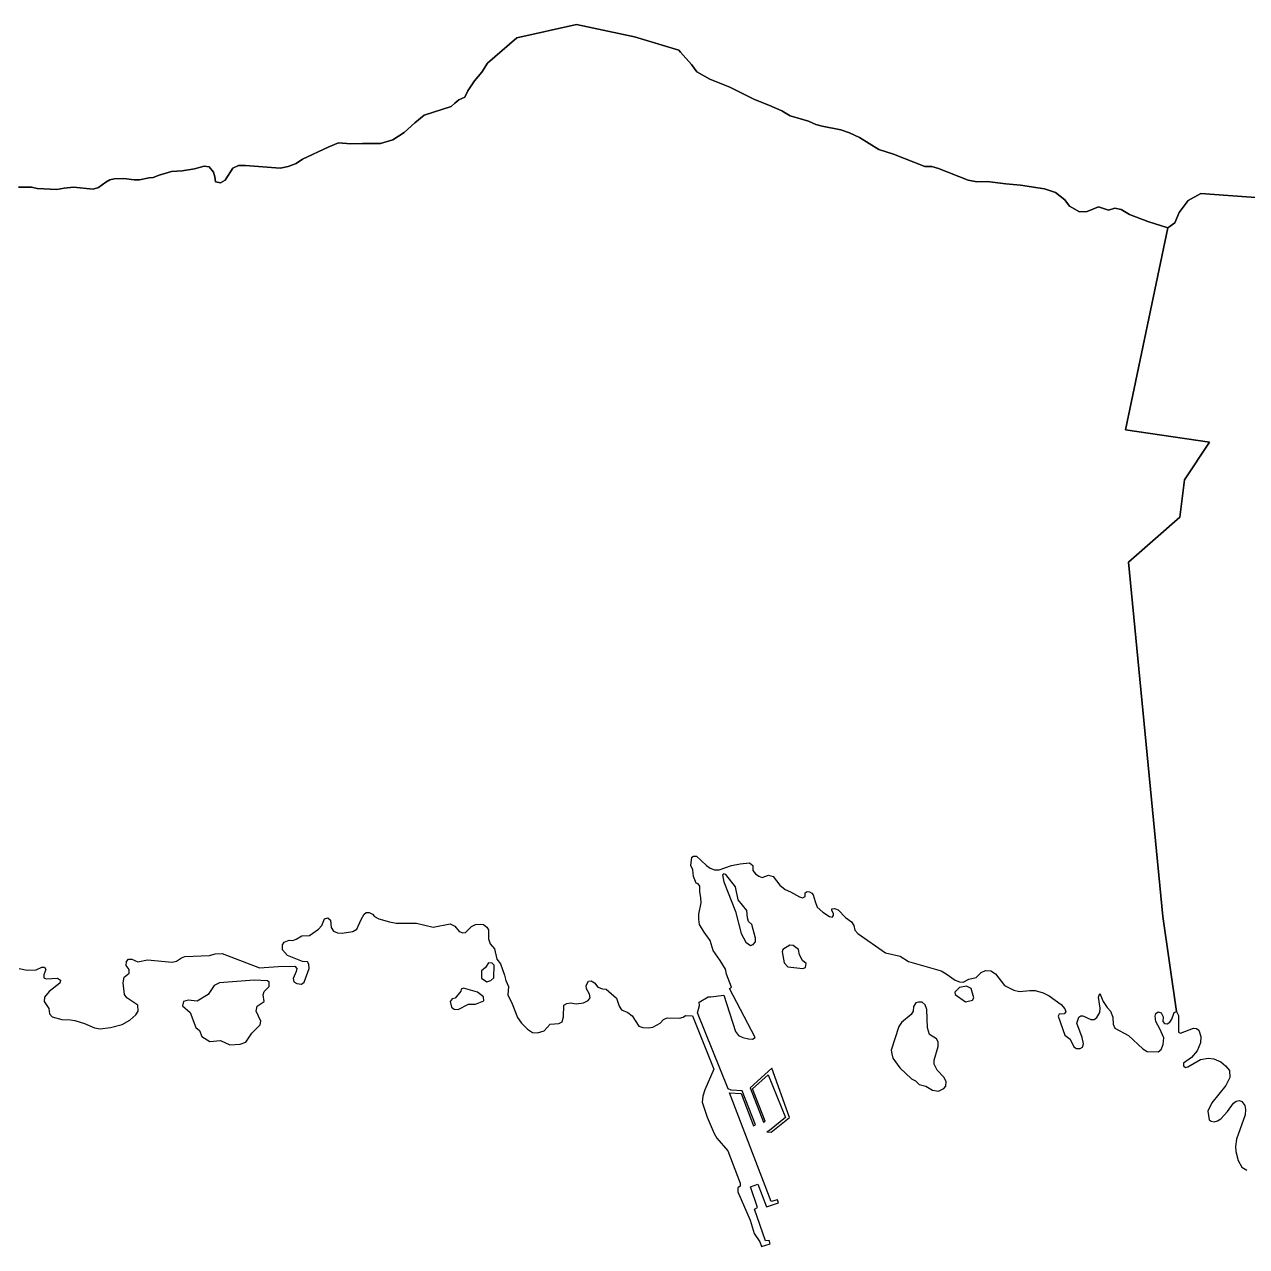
# Model space of a CAD drawing. Extents: x 369010 to 739155, y 6377141 to 6616555.
# Drawn here: x 403679 to 407039, y 6453628 to 6456989 of the extents above; entities that cross this region are included whole.
import ezdxf

# ---------------------------------------------------------------- set-up
doc = ezdxf.new("R2010")
doc.units = 0
doc.header["$LTSCALE"] = 40
doc.layers.add('1', color=7, linetype='Continuous', lineweight=13)

msp = doc.modelspace()

# ---------------------------------------------------------------- linework, layer by layer
at = {"layer": '1'}
for points in [[(403661.94, 6456542.03), (403697.86, 6456542.03), (403713.58, 6456538.55), (403768.03, 6456535.41), (403788.22, 6456539.21), (403813.55, 6456541.7), (403867.5, 6456536.57), (403882.06, 6456540.87), (403902.42, 6456555.93), (403913.18, 6456562.38), (403924.93, 6456564.54), (403951.74, 6456565.69), (403980.7, 6456562.38), (403995.1, 6456562.38), (404021.92, 6456567.35), (404032.51, 6456568.34), (404049.06, 6456574.8), (404082.49, 6456585.22), (404112.61, 6456586.38), (404146.04, 6456592.34), (404172.52, 6456599.29), (404186.26, 6456597.47), (404198.18, 6456582.91), (404202.48, 6456570.16), (404203.47, 6456556.43), (404218.04, 6456553.78), (404230.78, 6456561.56), (404251.47, 6456594.16), (404266.86, 6456601.77), (404286.56, 6456601.61), (404381.72, 6456593.83), (404403.73, 6456598.96), (404425.75, 6456607.4), (404443.12, 6456618.49), (404513.3, 6456651.59), (404542.43, 6456663.51), (404575.86, 6456661.02), (404608.46, 6456661.85), (404657.29, 6456661.85), (404691.54, 6456672.11), (404722.49, 6456691.81), (404751.62, 6456718.45), (404777.28, 6456739.8), (404851.92, 6456763.8), (404862.18, 6456773.24), (404873.27, 6456781.84), (404889.49, 6456789.62), (404898.09, 6456806.67), (404916.13, 6456834.14), (404935.83, 6456858.14), (404952.05, 6456883.3), (405032.32, 6456952.15), (405196.83, 6456989.38), (405355.88, 6456955.62), (405477.52, 6456918.38), (405482.82, 6456912.92), (405512.78, 6456878.83), (405527.01, 6456858.8), (405562.92, 6456838.61), (405618.53, 6456816.93), (405685.73, 6456782.5), (405725.12, 6456767.28), (405761.2, 6456751.39), (405784.2, 6456738.32), (405834.18, 6456723.25), (405854.38, 6456714.15), (405872.25, 6456709.35), (405923.23, 6456699.26), (405947.22, 6456691.31), (405975.19, 6456678.4)], [(406610.89, 6454252.94), (406620, 6454253.11), (406627.78, 6454258.24), (406635.22, 6454271.81), (406636.22, 6454284.39), (406632.08, 6454314.34), (406635.22, 6454324.6), (406644.33, 6454302.26), (406655.58, 6454286.21), (406665.35, 6454275.78), (406671.47, 6454258.9), (406672.3, 6454240.03), (406677.26, 6454229.27), (406714.67, 6454208.59), (406753.89, 6454171.84), (406766.14, 6454164.4), (406796.26, 6454163.57), (406804.37, 6454170.52), (406809.5, 6454184.09), (406811.65, 6454202.63), (406800.56, 6454227.29), (406789.14, 6454247.15), (406787.49, 6454261.55), (406789.97, 6454269.66), (406796.26, 6454274.29), (406804.37, 6454270.82), (406809.5, 6454260.55), (406809, 6454246.98), (406813.31, 6454241.69), (406820.75, 6454240.69), (406828.53, 6454245.82), (406833.66, 6454253.44), (406839.62, 6454272.47), (406846.57, 6454275.12), (406808.84, 6454535.79), (406714.83, 6455510.44), (406855.84, 6455634.4), (406868.75, 6455737.02), (406937.1, 6455840.62), (406706.39, 6455874.88), (406822.9, 6456430.31), (406767.46, 6456447.69), (406717.15, 6456466.72), (406694.64, 6456480.63), (406677.26, 6456484.1), (406659.88, 6456478.8), (406632.08, 6456487.58), (406600.96, 6456475.33), (406580.11, 6456473.67), (406552.31, 6456489.23), (406539.07, 6456507.44), (406513.25, 6456527.46), (406483.13, 6456537.39), (406417.25, 6456547.49), (406377.2, 6456550.8), (406326.23, 6456557.42), (406297.26, 6456556.59), (406273.93, 6456560.73), (406192.17, 6456593.33), (406173.8, 6456598.3), (406154.1, 6456598.3), (406068.21, 6456632.56), (406027.99, 6456645.14), (405975.19, 6456678.4), (405947.22, 6456691.31), (405923.23, 6456699.26), (405872.25, 6456709.35), (405854.38, 6456714.15), (405834.18, 6456723.25), (405784.2, 6456738.32), (405761.2, 6456751.39), (405725.12, 6456767.28), (405685.73, 6456782.5), (405618.53, 6456816.93), (405562.92, 6456838.61), (405527.01, 6456858.8), (405512.78, 6456878.83), (405482.82, 6456912.92), (405477.52, 6456918.38), (405355.88, 6456955.62), (405196.83, 6456989.38), (405032.32, 6456952.15), (404952.05, 6456883.3)], [(404952.05, 6456883.3), (404935.83, 6456858.14), (404916.13, 6456834.14), (404898.09, 6456806.67), (404889.49, 6456789.62), (404873.27, 6456781.84), (404862.18, 6456773.24), (404851.92, 6456763.8), (404777.28, 6456739.8), (404751.62, 6456718.45), (404722.49, 6456691.81), (404691.54, 6456672.11), (404657.29, 6456661.85), (404608.46, 6456661.85), (404575.86, 6456661.02), (404542.43, 6456663.51), (404513.3, 6456651.59), (404443.12, 6456618.49), (404425.75, 6456607.4), (404403.73, 6456598.96), (404381.72, 6456593.83), (404286.56, 6456601.61), (404266.86, 6456601.77), (404251.47, 6456594.16), (404230.78, 6456561.56), (404218.04, 6456553.78), (404203.47, 6456556.43), (404202.48, 6456570.16), (404198.18, 6456582.91), (404186.26, 6456597.47), (404172.52, 6456599.29), (404146.04, 6456592.34), (404112.61, 6456586.38), (404082.49, 6456585.22), (404049.06, 6456574.8), (404032.51, 6456568.34), (404021.92, 6456567.35), (403995.1, 6456562.38), (403980.7, 6456562.38), (403951.74, 6456565.69), (403924.93, 6456564.54), (403913.18, 6456562.38), (403902.42, 6456555.93), (403882.06, 6456540.87), (403867.5, 6456536.57), (403813.55, 6456541.7), (403788.22, 6456539.21), (403768.03, 6456535.41), (403713.58, 6456538.55), (403697.86, 6456542.03), (403661.94, 6456542.03)], [(405975.19, 6456678.4), (406027.99, 6456645.14), (406068.21, 6456632.56), (406154.1, 6456598.3), (406173.8, 6456598.3), (406192.17, 6456593.33), (406273.93, 6456560.73), (406297.26, 6456556.59), (406326.23, 6456557.42), (406377.2, 6456550.8), (406417.25, 6456547.49), (406483.13, 6456537.39), (406513.25, 6456527.46), (406539.07, 6456507.44), (406552.31, 6456489.23), (406580.11, 6456473.67), (406600.96, 6456475.33), (406632.08, 6456487.58), (406659.88, 6456478.8), (406677.26, 6456484.1), (406694.64, 6456480.63), (406717.15, 6456466.72), (406767.46, 6456447.69), (406822.9, 6456430.31), (406842.1, 6456444.21), (406854.19, 6456471.85), (406878.51, 6456504.95), (406913.27, 6456523.99), (407076.29, 6456512.9)], [(407076.29, 6456512.9), (406913.27, 6456523.99), (406878.51, 6456504.95), (406854.19, 6456471.85), (406842.1, 6456444.21), (406822.9, 6456430.31), (406706.39, 6455874.88), (406937.1, 6455840.62), (406868.75, 6455737.02), (406855.84, 6455634.4), (406714.83, 6455510.44), (406808.84, 6454535.79), (406846.57, 6454275.12), (406852.2, 6454264.03), (406852.2, 6454218.35), (406857.66, 6454215.04), (406892.75, 6454228.94), (406901.68, 6454227.95), (406908.14, 6454222.99), (406913.6, 6454205.61), (406912.28, 6454188.73), (406903.01, 6454166.71), (406887.45, 6454148.01), (406865.44, 6454133.12), (406865.77, 6454125.5), (406870.74, 6454120.37), (406878.02, 6454122.69), (406911.95, 6454142.55), (406933.46, 6454146.85), (406949.52, 6454144.54), (406968.22, 6454136.26), (406981.46, 6454125.67), (406992.38, 6454112.43), (406992.71, 6454092.9), (406981.79, 6454071.38), (406943.23, 6454023.88), (406932.3, 6454001.04), (406936.44, 6453976.55), (406941.57, 6453972.74), (406950.18, 6453971.42), (406959.45, 6453974.07), (406968.38, 6453979.36), (406986.59, 6453999.72), (407003.47, 6454022.23), (407010.09, 6454028.52), (407019.19, 6454030.01), (407025.98, 6454027.36), (407033.92, 6454016.27), (407036.07, 6454005.02), (407035.08, 6453990.45), (407011.58, 6453923.26), (407008.43, 6453903.56), (407009.43, 6453889.83), (407015.72, 6453864.83), (407025.98, 6453846.63), (407040.21, 6453838.02)], [(405592.05, 6454414.8), (405572.69, 6454442.28), (405564.08, 6454470.25), (405547.53, 6454493.25), (405534.79, 6454513.78), (405532.8, 6454528.67), (405532.8, 6454542.24), (405539.42, 6454574.02), (405538.76, 6454587.26), (405535.28, 6454604.97), (405535.45, 6454619.86), (405531.15, 6454625.82), (405525.19, 6454628.14), (405517.91, 6454646.51), (405516.75, 6454664.55), (405511.29, 6454676.14), (405514.1, 6454698.97), (405518.73, 6454702.28), (405526.51, 6454702.28), (405553.99, 6454675.97), (405564.08, 6454669.35), (405575.67, 6454664.72), (405589.07, 6454664.22), (405622.84, 6454675.97), (405646.5, 6454681.1), (405671.99, 6454683.25), (405681.59, 6454675.97), (405681.59, 6454662.4), (405688.54, 6454653.3), (405697.64, 6454646.84), (405707.08, 6454643.03), (405724.79, 6454649.49), (405737.2, 6454646.01), (405755.4, 6454622.18), (405770.13, 6454610.43), (405785.03, 6454603.98), (405809.52, 6454589.74), (405818.46, 6454587.59), (405825.25, 6454591.07), (405825.25, 6454601), (405830.71, 6454604.97), (405837.16, 6454604.14), (405843.78, 6454599.84), (405847.59, 6454595.53), (405852.39, 6454577.33), (405858.35, 6454562.1), (405874.07, 6454547.87), (405892.11, 6454535.95), (405899.72, 6454534.63), (405903.2, 6454538.77), (405903.7, 6454544.73), (405898.57, 6454552.5), (405899.06, 6454557.14), (405906.18, 6454558.3), (405916.44, 6454553.99), (405936.3, 6454533.31), (405952.85, 6454521.39), (405959.47, 6454511.29), (405962.12, 6454498.55), (405969.73, 6454488.95), (406046.53, 6454436.32), (406086.91, 6454427.38), (406109.58, 6454412.16), (406198.95, 6454386.34), (406213.35, 6454378.23), (406237.52, 6454361.35), (406249.76, 6454356.71), (406260.03, 6454355.39), (406275.42, 6454363.5), (406295.61, 6454368.63), (406309.18, 6454381.87), (406321.1, 6454387.33), (406335.5, 6454386.34), (406348.9, 6454378.72), (406373.89, 6454346.29), (406399.05, 6454333.38), (406415.1, 6454329.74), (406442.91, 6454332.55), (406457.97, 6454332.22), (406479.48, 6454325.76), (406496.53, 6454318.15), (406529.14, 6454294.15), (406539.73, 6454281.9), (406542.04, 6454273.46), (406537.41, 6454268.17), (406523.51, 6454267.01), (406521.36, 6454262.04), (406539.23, 6454209.41), (406554.46, 6454198.82), (406564.55, 6454177.97), (406571.01, 6454173), (406581.1, 6454173), (406588.39, 6454177.14), (406590.87, 6454186.08), (406586.73, 6454202.96), (406572.17, 6454242.85), (406578.29, 6454258.9), (406583.59, 6454262.71), (406588.72, 6454262.87), (406610.89, 6454252.94)], [(403769.69, 6454366.64), (403777.63, 6454361.02), (403776.31, 6454352.74), (403746.19, 6454329.9), (403733.61, 6454314.51), (403732.95, 6454301.93), (403745.85, 6454282.73), (403747.18, 6454268.5), (403754.46, 6454260.55), (403780.94, 6454252.61), (403805.44, 6454251.62), (403817.35, 6454249.63), (403843.67, 6454241.69), (403871.47, 6454230.1), (403886.7, 6454226.79), (403914.83, 6454230.76), (403947.6, 6454239.37), (403968.79, 6454251.29), (403984.68, 6454265.85), (403990.97, 6454275.78), (403989.97, 6454292), (403960.51, 6454312.69), (403953.89, 6454321.29), (403949.92, 6454354.06), (403952.57, 6454368.96), (403966.14, 6454380.55), (403966.14, 6454390.14), (403957.87, 6454401.73), (403959.19, 6454411.99), (403964.82, 6454418.28), (403974.08, 6454418.61), (403989.97, 6454411.66), (404016.62, 6454416.96), (404084.81, 6454410.67), (404097.05, 6454413.31), (404110.29, 6454422.58), (404119.56, 6454425.89), (404187.09, 6454429.2), (404202.81, 6454433.51), (404222.34, 6454433.84), (404324.62, 6454394.78), (404375.93, 6454398.09), (404422.27, 6454399.58), (404427.57, 6454393.29), (404425.58, 6454385.01), (404417.8, 6454365.65), (404419.29, 6454356.38), (404427.23, 6454351.75), (404440.81, 6454350.26), (404447.59, 6454355.39), (404461.16, 6454393.12), (404460.83, 6454404.54), (404456.53, 6454411), (404443.45, 6454412.16), (404401.75, 6454429.2), (404388.18, 6454443.93), (404388.18, 6454457.84), (404392.48, 6454465.45), (404406.38, 6454470.58), (404416.31, 6454470.25), (404425.58, 6454473.72), (404441.14, 6454482.83), (404462.32, 6454483.82), (404487.48, 6454501.2), (404496.08, 6454511.62), (404503.37, 6454530), (404512.97, 6454531.98), (404520.58, 6454526.02), (404521.9, 6454505.83), (404528.36, 6454496.07), (404538.95, 6454491.27), (404552.36, 6454490.11), (404581.65, 6454494.91), (404592.24, 6454501.03), (404604.16, 6454527.35), (404612.93, 6454542.57), (404618.39, 6454547.37), (404626.83, 6454547.37), (404635.94, 6454542.24), (404641.23, 6454536.28), (404653.15, 6454530), (404681.95, 6454521.39), (404700.32, 6454517.58), (404756.26, 6454518.08), (404802.6, 6454507.16), (404849.6, 6454515.93), (404862.18, 6454509.31), (404873.76, 6454495.24), (404884.19, 6454491.43), (404891.47, 6454492.26), (404908.02, 6454508.31), (404918.45, 6454513.78), (404931.69, 6454515.27), (404940.96, 6454513.94), (404949.9, 6454507.16), (404954.53, 6454499.38), (404954.53, 6454474.55), (404959.33, 6454460.65), (404970.75, 6454446.91), (404977.87, 6454418.61)], [(403663.93, 6454393.45), (403686.44, 6454388.16), (403710.93, 6454389.48), (403726.49, 6454396.76), (403733.77, 6454396.43), (403737.25, 6454390.14), (403731.62, 6454375.58), (403732.28, 6454367.64), (403738.74, 6454364.99), (403769.69, 6454366.64)], [(404977.87, 6454418.61), (404987.3, 6454405.54), (404998.72, 6454374.26), (405002.36, 6454359.86), (405009.64, 6454343.31), (405008.15, 6454320.47), (405020.07, 6454296.14), (405034.14, 6454258.57), (405045.56, 6454242.85), (405061.94, 6454225.96), (405076.01, 6454216.7), (405089.09, 6454216.53), (405108.12, 6454221.99), (405124.17, 6454240.03), (405148.34, 6454242.02), (405157.27, 6454246.65), (405161.08, 6454259.73), (405161.41, 6454292.33), (405169.85, 6454296.97), (405180.11, 6454298.79), (405195.84, 6454296.3), (405216.19, 6454298.29), (405228.77, 6454304.74), (405234.4, 6454312.03), (405232.74, 6454322.62), (405224.3, 6454337.02), (405223.31, 6454346.29), (405229.6, 6454358.53), (405236.88, 6454359.36), (405246.31, 6454353.4), (405255.09, 6454341.49), (405267.83, 6454337.35), (405277.93, 6454336.52), (405306.89, 6454311.03), (405314, 6454289.02), (405320.29, 6454278.93), (405337.67, 6454272.47), (405349.59, 6454262.87), (405368.29, 6454234.9), (405378.72, 6454230.6), (405393.61, 6454229.44), (405406.69, 6454231.76), (405426.55, 6454242.85), (405435.98, 6454252.61), (405445.75, 6454257.74), (405479.51, 6454256.75), (405489.77, 6454259.4), (405496.06, 6454264.03), (405515.92, 6454262.87), (405573.85, 6454115.74), (405549.85, 6454059.14), (405544.39, 6454041.59), (405542.23, 6454025.21), (405555.64, 6453984.16), (405574.67, 6453939.15), (405582.78, 6453926.57), (405612.91, 6453891.32), (405646.83, 6453802.77), (405646.67, 6453794.33), (405640.05, 6453790.19), (405640.05, 6453778.61), (405673.81, 6453700.82), (405684.9, 6453664.41), (405700.46, 6453641.57), (405705.59, 6453628.33), (405729.25, 6453635.61), (405726.44, 6453645.38), (405716.18, 6453643.72), (405686.06, 6453731.6), (405694.17, 6453735.58), (405674.8, 6453792.18), (405695.33, 6453799.46), (405719.16, 6453737.56), (405752.26, 6453748.65), (405749.11, 6453757.09), (405732.23, 6453752.46), (405617.04, 6454051.52), (405649.15, 6454049.7), (405683.08, 6453960.5), (405689.2, 6453962.65), (405652.3, 6454056.65), (405622.17, 6454058.31), (405613.24, 6454061.95), (405529.66, 6454271.31), (405534.62, 6454291.67), (405533.79, 6454300.44), (405558.79, 6454315.17), (405565.9, 6454314.84), (405601.65, 6454319.97), (405633.92, 6454219.84), (405642.36, 6454208.92), (405654.12, 6454203.46), (405669.34, 6454199.98), (405680.76, 6454199.15), (405688.04, 6454203.46), (405617.37, 6454337.85), (405622.84, 6454341.65), (405609.43, 6454377.24), (405605.95, 6454390.97), (405592.05, 6454414.8)]]:
    msp.add_lwpolyline(points, dxfattribs=at)
for points in [[(405674.64, 6454456.18), (405682.75, 6454459.16), (405688.54, 6454466.44), (405688.87, 6454476.7), (405678.78, 6454513.78), (405669.51, 6454522.38), (405666.36, 6454531.98), (405664.71, 6454552.34), (405641.21, 6454581.96), (405633.59, 6454617.55), (405606.78, 6454651.14), (405600.99, 6454653.3), (405598.34, 6454650.15), (405601.65, 6454631.12), (405633.92, 6454550.19), (405649.15, 6454488.95), (405662.06, 6454465.28)], [(405819.29, 6454392.79), (405826.57, 6454396.1), (405828.23, 6454406.36), (405817.63, 6454415.3), (405809.69, 6454430.36), (405806.71, 6454445.75), (405792.15, 6454456.68), (405783.37, 6454457.01), (405764.34, 6454445.59), (405761.69, 6454438.47), (405767.32, 6454408.35), (405777.75, 6454397.76)], [(404955.03, 6454408.85), (404946.09, 6454395.44), (404935.5, 6454386.5), (404935.17, 6454366.81), (404950.23, 6454356.05), (404960.82, 6454359.86), (404968.93, 6454367.47), (404969.76, 6454402.56), (404964.63, 6454407.52)], [(404310.55, 6454361.02), (404214.73, 6454353.4), (404200, 6454346.12), (404183.78, 6454321.46), (404153.66, 6454303.59), (404129.16, 6454305.57), (404115.92, 6454302.26), (404113.6, 6454290.01), (404133.96, 6454271.81), (404149.85, 6454230.43), (404160.11, 6454222.16), (404166.4, 6454205.94), (404188.58, 6454192.7), (404217.54, 6454195.35), (404243.19, 6454183.43), (404271.33, 6454185.08), (404287.55, 6454190.71), (404303.6, 6454214.88), (404326.44, 6454238.38), (404328.43, 6454247.98), (404315.85, 6454275.45), (404318.83, 6454289.02), (404337.37, 6454301.93), (404335.05, 6454320.3), (404337.37, 6454329.9), (404351.93, 6454343.14), (404351.27, 6454355.06), (404346.63, 6454358.7)], [(404885.68, 6454339.33), (404879.39, 6454336.52), (404878.23, 6454331.06), (404863.17, 6454311.03), (404854.4, 6454309.71), (404849.44, 6454302.1), (404853.24, 6454286.87), (404860.36, 6454281.41), (404870.95, 6454280.25), (404899.42, 6454294.98), (404919.28, 6454295.31), (404941.62, 6454303.75), (404940.79, 6454314.84), (404924.41, 6454328.08)], [(406268.63, 6454344.13), (406249.76, 6454340.99), (406236.86, 6454327.91), (406238.18, 6454321.96), (406265.82, 6454301.77), (406285.68, 6454305.9), (406288.99, 6454312.19), (406282.2, 6454337.68)], [(406192.33, 6454055.99), (406207.06, 6454062.94), (406211.7, 6454069.23), (406212.69, 6454082.47), (406207.06, 6454094.22), (406188.36, 6454113.26), (406180.09, 6454129.81), (406179.76, 6454140.73), (406191.34, 6454178.13), (406191.34, 6454191.21), (406186.87, 6454199.98), (406167.18, 6454211.9), (406161.39, 6454229.61), (406159.73, 6454280.42), (406155.76, 6454293.32), (406146.99, 6454300.11), (406137.22, 6454300.77), (406129.28, 6454298.29), (406123.32, 6454288.19), (406122.16, 6454275.78), (406117.2, 6454266.51), (406090.55, 6454244.17), (406082.61, 6454233.41), (406061.92, 6454168.7), (406063.24, 6454158.11), (406066.72, 6454146.36), (406085.75, 6454119.71), (406117.86, 6454089.42), (406128.62, 6454084.46), (406139.21, 6454074.36), (406157.58, 6454069.56), (406175.45, 6454058.31)], [(405733.56, 6454118.72), (405673.81, 6454064.93), (405711.05, 6453970.26), (405715.68, 6453972.74), (405680.93, 6454062.12), (405723.96, 6454100.18), (405771.13, 6453983.67), (405727.1, 6453947.59), (405719.82, 6453944.28), (405731.57, 6453942.62), (405782.38, 6453983.67)]]:
    msp.add_lwpolyline(points, close=True, dxfattribs=at)

doc.saveas('drawing.dxf')
